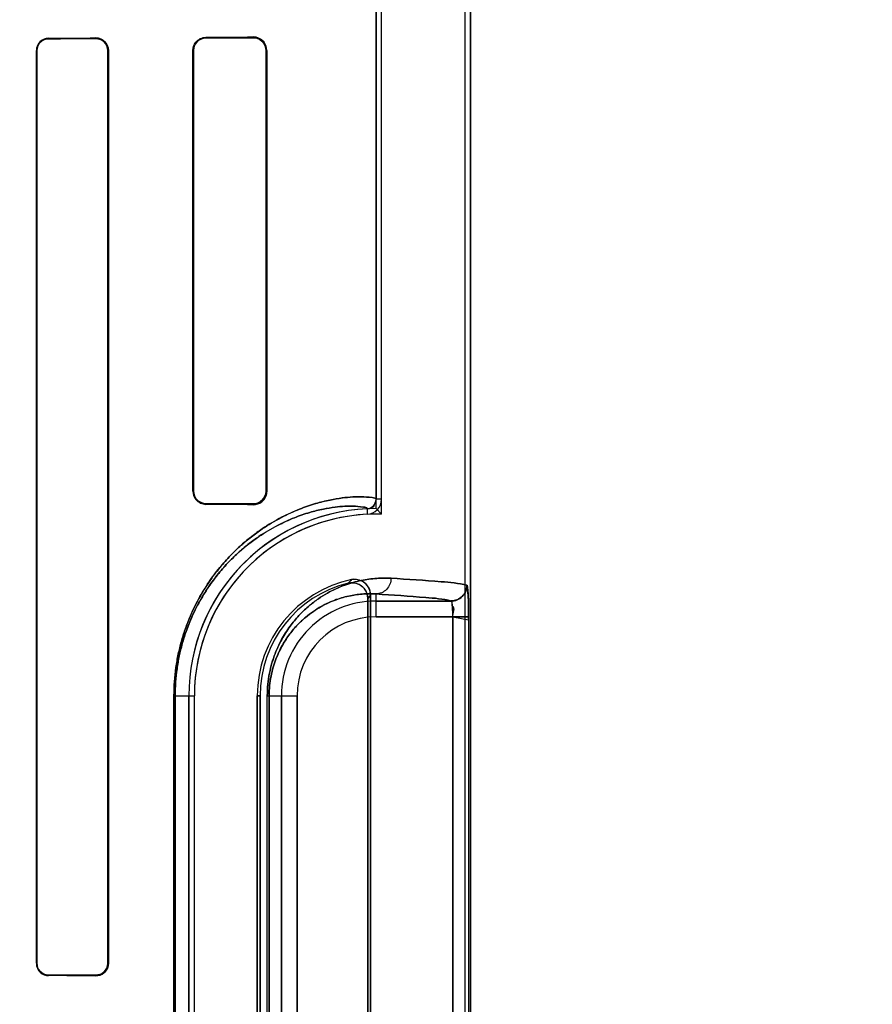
# Model space of a CAD drawing. Header units: millimetres. Extents: x 0 to 297, y 0 to 210.
# Tile 312 of 405: x 240.951 to 241.086, y 157.677 to 157.834. Entities that reach past the tile are written whole.
import ezdxf

# ---------------------------------------------------------------- set-up
doc = ezdxf.new("R2010")
doc.units = ezdxf.units.MM
doc.header["$LTSCALE"] = 16.335
doc.layers.get('0').update_dxf_attribs({"linetype": 'CONTINUOUS'})
for name, color, linetype in [('AXES_REF', 7, 'CONTINUOUS'), ('INTFCLR_1', 7, 'CONTINUOUS'), ('INTFCLR_72935', 7, 'CONTINUOUS')]:
    doc.layers.add(name, color=color, linetype=linetype)

msp = doc.modelspace()

# ---------------------------------------------------------------- linework, layer by layer
at = {"color": 7, "linetype": 'Continuous'}
for radius in [4.8479140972, 4.8475, 4.8164570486]:
    msp.add_circle((241.5069109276, 154.9564782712), radius, dxfattribs=at)
msp.add_arc((241.5069109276, 154.9564782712), 4.8, 278.2771290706, 261.7228709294, dxfattribs=at)
at = {"layer": 'AXES_REF', "color": 9, "linetype": 'Continuous'}
msp.add_circle((241.5069109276, 154.9564782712), 2.9642884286, dxfattribs=at)
at = {"layer": 'AXES_REF', "color": 7, "linetype": 'Continuous'}
msp.add_arc((241.5069109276, 154.9564782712), 4.91, 113.0826119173, 66.9173880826, dxfattribs=at)
at = {"layer": 'AXES_REF', "color": 9, "linetype": 'Continuous'}
msp.add_arc((241.5069109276, 154.9564782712), 4.4222561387, 94.4118118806, 85.5881881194, dxfattribs=at)
at = {"layer": 'INTFCLR_1', "color": 6, "linetype": 'Continuous'}
for p, q in [((241.0075471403, 158.0417576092), (241.0075471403, 157.7576758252)), ((241.0084287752, 157.7576758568), (241.0084287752, 158.0417491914)), ((241.0216655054, 158.0414795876), (241.0216655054, 156.7064711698)), ((241.0225471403, 158.0414711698), (241.0225471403, 156.7064711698)), ((240.9535756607, 157.8289711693), (240.9535756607, 157.6839711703)), ((240.953657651, 157.8289711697), (240.953657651, 157.68397117)), ((240.9649322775, 157.68397117), (240.9649322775, 157.8289711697)), ((240.9650229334, 157.6839711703), (240.9650229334, 157.8289711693)), ((240.9784390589, 157.8289711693), (240.9784390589, 157.7589711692)), ((240.9785428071, 157.8289711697), (240.9785428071, 157.7589711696)), ((240.9900678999, 157.7589711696), (240.9900678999, 157.8289711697)), ((240.9901946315, 157.7589711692), (240.9901946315, 157.8289711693)), ((241.0062280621, 157.5910024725), (241.0062280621, 157.7419398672)), ((241.0066655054, 157.7424883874), (241.0066655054, 157.5904539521)), ((240.9778066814, 157.7264711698), (240.9778066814, 157.6064711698)), ((240.9786883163, 157.6064711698), (240.9786883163, 157.7264711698)), ((240.9886883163, 157.6064711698), (240.9886883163, 157.7264711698)), ((240.9891257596, 157.7264711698), (240.9891257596, 157.6064711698))]:
    msp.add_line(p, q, dxfattribs=at)
at = {"layer": 'INTFCLR_1', "color": 9, "linetype": 'Continuous'}
for p, q in [((240.9805211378, 157.8309603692), (240.9805211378, 157.8310676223)), ((240.9880211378, 157.8311255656), (240.9880211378, 157.8310047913)), ((240.9555211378, 157.8308421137), (240.9555211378, 157.8309256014)), ((240.9630211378, 157.8309624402), (240.9630211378, 157.8308737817)), ((240.9535756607, 157.8289711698), (240.953657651, 157.8289711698)), ((240.9649322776, 157.8289711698), (240.9650229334, 157.8289711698)), ((240.9784390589, 157.8289711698), (240.9785428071, 157.8289711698)), ((240.9900678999, 157.8289711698), (240.9901946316, 157.8289711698)), ((240.9785428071, 157.7589711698), (240.9784390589, 157.7589711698)), ((240.9901946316, 157.7589711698), (240.9900678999, 157.7589711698)), ((241.0084287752, 157.75767572), (241.0075471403, 157.75767572)), ((240.9805211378, 157.7568747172), (240.9805211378, 157.7569819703)), ((240.9880211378, 157.7569375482), (240.9880211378, 157.7568167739)), ((241.0061191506, 157.7561773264), (241.0061614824, 157.7552967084)), ((241.0075471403, 157.7390144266), (241.0075471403, 157.7426362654)), ((241.0194918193, 157.7415140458), (241.0075471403, 157.7415140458)), ((241.0075471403, 157.7390144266), (241.0222584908, 157.7390144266)), ((241.0197611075, 157.5939279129), (241.0197611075, 157.7390144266)), ((241.0222584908, 157.7390144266), (241.0222584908, 157.5939279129)), ((240.9754464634, 157.6064711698), (240.9754464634, 157.7264711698)), ((240.9754464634, 157.7264711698), (240.9786883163, 157.7264711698)), ((240.9756308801, 157.7264711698), (240.9756308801, 157.6064711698)), ((240.9886883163, 157.7264711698), (240.9891257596, 157.7264711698)), ((240.9902769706, 157.6064711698), (240.9902769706, 157.7264711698)), ((240.9902769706, 157.7264711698), (240.9950038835, 157.7264711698)), ((240.9905691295, 157.7264711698), (240.9905691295, 157.6064711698)), ((240.9925042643, 157.7264711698), (240.9925042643, 157.6064711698)), ((240.9950038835, 157.6064711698), (240.9950038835, 157.7264711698)), ((240.953657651, 157.6839711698), (240.9535756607, 157.6839711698)), ((240.9650229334, 157.6839711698), (240.9649322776, 157.6839711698)), ((240.9555211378, 157.6820167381), (240.9555211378, 157.6821002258)), ((240.9630211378, 157.6820685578), (240.9630211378, 157.6819798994))]:
    msp.add_line(p, q, dxfattribs=at)
at = {"layer": 'INTFCLR_1', "color": 7, "linetype": 'Continuous'}
for p, q in [((240.9636303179, 157.8307764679), (240.9630211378, 157.8308737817)), ((240.9886330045, 157.830914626), (240.9880211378, 157.8310047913)), ((240.9880211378, 157.7569375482), (240.9886337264, 157.7570279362)), ((240.9630211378, 157.6820685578), (240.9636329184, 157.682166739))]:
    msp.add_line(p, q, dxfattribs=at)
at = {"layer": 'INTFCLR_1', "color": 6, "linetype": 'Continuous'}
for centre, radius, start, end in [((241.0060470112, 157.75767572), 0.0015001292, 272.7555668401, 360), ((241.0060470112, 157.75767572), 0.0023817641, 272.7547926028, 1.17703e-05), ((241.0075471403, 157.7264711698), 0.0297404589, 92.75211805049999, 179.9999999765), ((241.0075471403, 157.7264711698), 0.028858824, 92.7521173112, 179.9999988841), ((241.0075471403, 157.7264711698), 0.018858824, 101.888918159, 179.9999982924), ((241.0075471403, 157.7264711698), 0.0184213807, 103.8352360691, 179.9999998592)]:
    msp.add_arc(centre, radius, start, end, dxfattribs=at)
at = {"layer": 'INTFCLR_1', "color": 9, "linetype": 'Continuous'}
for centre, radius, start, end in [((241.0388980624, 157.7121134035), 0.0481478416, 137.0401802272, 137.9559483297), ((241.0387395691, 157.7164607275), 0.0413059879, 140.9411471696, 141.914340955), ((241.0075471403, 157.7264711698), 0.0150428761, 89.99999999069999, 179.9999999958), ((241.0075471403, 157.7264711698), 0.0125432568, 90.00000006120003, 179.9999997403)]:
    msp.add_arc(centre, radius, start, end, dxfattribs=at)
at = {"layer": 'INTFCLR_1', "color": 6, "linetype": 'Continuous'}
for centre, major_axis, start_param, end_param in [((240.7467711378, 157.8314711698), (0.2607760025, 0), -0.4592997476, -0.3894356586), ((240.7467711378, 157.8314711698), (0.2607760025, 0), -0.642674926, -0.5930216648), ((240.7467711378, 157.8314711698), (0.2757760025, 0), -0.7121557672, -0.6694696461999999), ((240.7467711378, 157.8314711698), (0.2757760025, 0), -0.5593349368, -0.5057648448), ((240.7467711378, 157.7564711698), (0.2757760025, 0), 0.5057648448, 0.5593349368), ((240.7467711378, 157.7564711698), (0.2607760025, 0), 0.3894356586, 0.4592997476), ((240.7467711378, 157.6814711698), (0.2757760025, 0), 0.6694696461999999, 0.7121557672), ((240.7467711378, 157.6814711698), (0.2607760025, 0), 0.5930216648, 0.642674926)]:
    msp.add_ellipse(centre, major_axis=major_axis, ratio=0.0034906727, start_param=start_param, end_param=end_param, dxfattribs=at)
for points, knots in [([(240.9784390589, 157.8289711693), (240.9784390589, 157.829435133), (240.9788053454, 157.830531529), (240.9799213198, 157.8310633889), (240.9805211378, 157.8310676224)], [0, 0, 0, 0, 0.4361394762, 1, 1, 1, 1]), ([(240.9901946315, 157.8289711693), (240.9901946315, 157.8294290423), (240.9898358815, 157.8305623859), (240.9886656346, 157.8311310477), (240.9880211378, 157.8311255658)], [0, 0, 0, 0, 0.4153445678, 1, 1, 1, 1]), ([(240.9555211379, 157.8309256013), (240.9550399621, 157.830923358), (240.9540089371, 157.8305227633), (240.9535756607, 157.8294843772), (240.9535756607, 157.8289711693)], [0, 0, 0, 0, 0.4838961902, 1, 1, 1, 1]), ([(240.9555211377, 157.8308421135), (240.9550749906, 157.8308403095), (240.9540900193, 157.8304737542), (240.953657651, 157.8294770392), (240.953657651, 157.8289711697)], [0, 0, 0, 0, 0.4686358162, 1, 1, 1, 1]), ([(240.9650229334, 157.8289711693), (240.9650229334, 157.8294213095), (240.9646628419, 157.8304722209), (240.9635890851, 157.8309653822), (240.9630211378, 157.8309624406)], [0, 0, 0, 0, 0.4421396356, 1, 1, 1, 1]), ([(240.9805211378, 157.8309603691), (240.9800695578, 157.8309578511), (240.9790281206, 157.8305921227), (240.9785428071, 157.8295302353), (240.9785428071, 157.8289711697)], [0, 0, 0, 0, 0.4468271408, 1, 1, 1, 1]), ([(240.9784390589, 157.7589711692), (240.9784390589, 157.7585072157), (240.9788053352, 157.7574108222), (240.9799213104, 157.7568789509), (240.9805211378, 157.7568747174)], [0, 0, 0, 0, 0.436130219, 1, 1, 1, 1]), ([(240.9785428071, 157.7589711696), (240.9785428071, 157.7584709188), (240.9789577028, 157.7574183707), (240.9800097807, 157.7569848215), (240.9805211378, 157.7569819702)], [0, 0, 0, 0, 0.4945066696, 1, 1, 1, 1]), ([(240.9880211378, 157.756816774), (240.988505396, 157.7568126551), (240.9896474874, 157.7571897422), (240.9901946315, 157.7583517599), (240.9901946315, 157.7589711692)], [0, 0, 0, 0, 0.4387807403, 1, 1, 1, 1]), ([(241.0036619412, 157.7449254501), (241.0041801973, 157.7450345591), (241.0057049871, 157.744903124), (241.0066655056, 157.7433772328), (241.0066655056, 157.7424883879)], [0, 0, 0, 0, 0.3733741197, 1, 1, 1, 1]), ([(241.0062280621, 157.7419398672), (241.0062280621, 157.742478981), (241.0057705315, 157.7439734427), (241.0040201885, 157.7445743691), (241.0031420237, 157.7443580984)], [0, 0, 0, 0, 0.3734722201, 1, 1, 1, 1]), ([(240.9535756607, 157.6839711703), (240.9535756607, 157.6835127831), (240.953945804, 157.6824841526), (240.954985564, 157.6820192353), (240.9555211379, 157.6820167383)], [0, 0, 0, 0, 0.4611694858, 1, 1, 1, 1]), ([(240.953657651, 157.68397117), (240.953657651, 157.6835176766), (240.9540286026, 157.6825298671), (240.9550224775, 157.6821022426), (240.9555211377, 157.6821002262)], [0, 0, 0, 0, 0.4762796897, 1, 1, 1, 1]), ([(240.9630211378, 157.6819798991), (240.9634723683, 157.6819775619), (240.9645253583, 157.682333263), (240.9650229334, 157.6834042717), (240.9650229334, 157.6839711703)], [0, 0, 0, 0, 0.4431989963, 1, 1, 1, 1])]:
    msp.add_open_spline(points, degree=3, knots=knots, dxfattribs=at)
at = {"layer": 'INTFCLR_1', "color": 7, "linetype": 'Continuous'}
for points, knots in [([(240.9649322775, 157.8289711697), (240.96493244, 157.82948203), (240.9644952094, 157.8305058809), (240.96348346, 157.8308660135), (240.9630211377, 157.8308737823)], [0, 0, 0, 0, 0.5249025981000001, 1, 1, 1, 1]), ([(240.9900678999, 157.8289711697), (240.9900676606, 157.8294709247), (240.9896552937, 157.8305561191), (240.9885629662, 157.8310012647), (240.9880211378, 157.8310047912)], [0, 0, 0, 0, 0.4797979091, 1, 1, 1, 1]), ([(240.9880211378, 157.7569375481), (240.9885137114, 157.7569413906), (240.9895959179, 157.7573280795), (240.9900700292, 157.7584222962), (240.9900678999, 157.7589711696)], [0, 0, 0, 0, 0.4729760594, 1, 1, 1, 1]), ([(241.0219561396, 157.7440453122), (241.0219591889, 157.7434035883), (241.0214355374, 157.7420651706), (241.0200995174, 157.7415268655), (241.0194615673, 157.7415298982)], [0, 0, 0, 0, 0.5014745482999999, 1, 1, 1, 1]), ([(241.0194918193, 157.7415140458), (241.0201283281, 157.741514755), (241.0214540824, 157.7420500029), (241.0219860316, 157.7433763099), (241.021986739, 157.7440136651)], [0, 0, 0, 0, 0.4996677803, 1, 1, 1, 1]), ([(241.0219561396, 157.7440453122), (241.0220546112, 157.7441626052), (241.0221425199, 157.7431196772), (241.0222016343, 157.7425006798), (241.0222499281, 157.7407560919), (241.0222584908, 157.7396464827), (241.0222584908, 157.7390144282)], [0, 0, 0, 0, 0.090819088, 0.3065073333, 0.6251820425, 1, 1, 1, 1]), ([(241.0222584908, 157.7390144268), (241.0222584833, 157.739476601), (241.0222478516, 157.7405542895), (241.0222312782, 157.7422271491), (241.0221037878, 157.7434287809), (241.0219867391, 157.7440136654)], [0, 0, 0, 0, 0.2765931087, 0.6451818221, 1, 1, 1, 1]), ([(241.0197611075, 157.7390144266), (241.0197611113, 157.7391752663), (241.0197586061, 157.7398537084), (241.0196906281, 157.7403493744), (241.0196433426, 157.7416377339), (241.0194615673, 157.7415298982)], [0, 0, 0, 0, 0.1889097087, 0.7517593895, 1, 1, 1, 1]), ([(240.9630211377, 157.6820685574), (240.9634792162, 157.6820749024), (240.9644890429, 157.6824323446), (240.9649348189, 157.6834561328), (240.9649322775, 157.68397117)], [0, 0, 0, 0, 0.4707546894, 1, 1, 1, 1])]:
    msp.add_open_spline(points, degree=3, knots=knots, dxfattribs=at)
for points in [[(240.9649322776, 157.8289711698), (240.9649322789, 157.8295084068), (240.9647593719, 157.8302615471), (240.9642496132, 157.8304311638)], [(240.9900678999, 157.8289711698), (240.9900679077, 157.8294655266), (240.9899995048, 157.8302065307), (240.9895270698, 157.8303521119)], [(240.9886337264, 157.7570279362), (240.989073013, 157.75716348), (240.9897356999, 157.7573975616), (240.9897356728, 157.7578572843)], [(241.0197611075, 157.7390144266), (241.0197611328, 157.7395518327), (241.0202371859, 157.7405531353), (241.0197046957, 157.7406256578)], [(240.9636329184, 157.682166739), (240.9641270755, 157.6823319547), (240.9647809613, 157.6827065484), (240.9647809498, 157.6832275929)]]:
    msp.add_open_spline(points, degree=3, dxfattribs=at)
at = {"layer": 'INTFCLR_1', "color": 9, "linetype": 'Continuous'}
for points, knots in [([(241.0075471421, 157.7576758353), (241.0075471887, 157.7578926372), (241.0063770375, 157.7579979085), (241.0053922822, 157.7581169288), (241.0037230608, 157.7580582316), (241.0020845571, 157.7578992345), (241.0001045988, 157.7575645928), (240.9978257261, 157.7569935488), (240.9952437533, 157.7561043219), (240.9923798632, 157.7547965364), (240.9898753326, 157.7533051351), (240.9877708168, 157.751781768), (240.9860851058, 157.7503815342), (240.9843689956, 157.7487335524), (240.9826439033, 157.7467975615), (240.9812564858, 157.7449463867), (240.9801741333, 157.7432763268), (240.9790678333, 157.7413706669), (240.9780627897, 157.7392724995), (240.9771926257, 157.7369837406), (240.9765999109, 157.7350877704), (240.9761054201, 157.7330638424), (240.9756020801, 157.7301921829), (240.975446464, 157.7279669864), (240.9754464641, 157.7264711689)], [0, 0, 0, 0, 0.0129082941, 0.0479369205, 0.0747656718, 0.1077870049, 0.1472777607, 0.1937244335, 0.2476759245, 0.3095864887, 0.3808801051, 0.4208017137, 0.464183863, 0.5112475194, 0.5623302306, 0.6184106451, 0.6487898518, 0.6807805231, 0.7495641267, 0.7869849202, 0.8265031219, 0.8677591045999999, 0.910939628, 1, 1, 1, 1]), ([(241.0061191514, 157.7561773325), (241.0061198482, 157.7563848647), (241.0050187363, 157.7565142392), (241.0040742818, 157.7566234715), (241.0024924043, 157.756578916), (241.0009380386, 157.7564333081), (240.9990606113, 157.7561219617), (240.9968982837, 157.7555839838), (240.9944463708, 157.7547420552), (240.9917260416, 157.753499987), (240.9893467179, 157.7520811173), (240.9873470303, 157.7506302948), (240.9857448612, 157.7492957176), (240.9841135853, 157.7477243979), (240.9824740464, 157.7458779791), (240.9811550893, 157.7441118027), (240.9801262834, 157.742518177), (240.9790742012, 157.7406988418), (240.9781186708, 157.7386958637), (240.9772914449, 157.7365109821), (240.9767277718, 157.7347005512), (240.9762575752, 157.732767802), (240.9757788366, 157.7300249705), (240.9756308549, 157.7278998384), (240.9756308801, 157.7264711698)], [0, 0, 0, 0, 0.0129801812, 0.0479272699, 0.0746780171, 0.1075601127, 0.1468359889, 0.1931264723, 0.2469250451, 0.3086970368, 0.379863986, 0.4197585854, 0.463130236, 0.5101737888, 0.5612892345, 0.6174074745, 0.6478469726, 0.6798876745, 0.748811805, 0.7863275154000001, 0.8259425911, 0.8673290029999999, 0.9106438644, 1, 1, 1, 1]), ([(241.0099327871, 157.7451358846), (241.0091756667, 157.7451776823), (241.0075900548, 157.7451664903), (241.0051206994, 157.7448290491), (241.0024728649, 157.7440809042), (241.0002041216, 157.7430404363), (240.9983441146, 157.7418827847), (240.9968794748, 157.7407678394), (240.9954158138, 157.7393969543), (240.9939798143, 157.7377146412), (240.9928779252, 157.7360432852), (240.9920646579, 157.7344858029), (240.9914860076, 157.7331386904), (240.9909846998, 157.7316485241), (240.9905916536, 157.7300256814), (240.9903361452, 157.7282840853), (240.9902769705, 157.7270844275), (240.9902769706, 157.7264711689)], [0, 0, 0, 0, 0.0750554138, 0.1564841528, 0.2459854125, 0.3464640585, 0.4023384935, 0.4625915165, 0.5283646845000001, 0.6004622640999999, 0.6810443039, 0.7258982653, 0.7742486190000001, 0.8260106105, 0.8813405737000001, 0.9392984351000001, 1, 1, 1, 1]), ([(241.0099327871, 157.7451358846), (241.0099296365, 157.7445032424), (241.0094439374, 157.7432049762), (241.0081593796, 157.7426396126), (241.0075471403, 157.7426362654)], [0, 0, 0, 0, 0.5081941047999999, 1, 1, 1, 1]), ([(241.021986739, 157.7440136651), (241.0206616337, 157.7443726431), (241.0166034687, 157.7446781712), (241.0125933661, 157.7449890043), (241.0099327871, 157.7451358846)], [0, 0, 0, 0, 0.3400295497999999, 1, 1, 1, 1]), ([(241.0075471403, 157.7426362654), (241.0068971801, 157.7426778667), (241.0055342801, 157.7426796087), (241.003408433, 157.7424022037), (241.0011249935, 157.7417671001), (240.9991659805, 157.7408738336), (240.9975588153, 157.7398753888), (240.9962912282, 157.7389107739), (240.9950239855, 157.7377223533), (240.9937793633, 157.7362608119), (240.9925913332, 157.7344530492), (240.9917428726, 157.7326536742), (240.9911832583, 157.7309828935), (240.9908421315, 157.7295687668), (240.9906204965, 157.7280512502), (240.9905690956, 157.7270057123), (240.9905691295, 157.7264711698)], [0, 0, 0, 0, 0.0744526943, 0.155325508, 0.2443501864, 0.3444346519, 0.4002308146, 0.4603906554, 0.5262223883, 0.5984573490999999, 0.6793343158, 0.7728337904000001, 0.824923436, 0.8805639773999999, 0.9388934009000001, 1, 1, 1, 1]), ([(241.0075471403, 157.7426362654), (241.0101836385, 157.7424893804), (241.0141572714, 157.7421786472), (241.0181793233, 157.7418728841), (241.0194918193, 157.7415140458)], [0, 0, 0, 0, 0.659940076, 1, 1, 1, 1])]:
    msp.add_open_spline(points, degree=3, knots=knots, dxfattribs=at)
at = {"layer": 'INTFCLR_72935', "color": 6, "linetype": 'Continuous'}
for p, q in [((241.0075471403, 157.7562116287), (241.0075471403, 158.0417576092)), ((241.008428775, 157.7553165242), (241.008428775, 158.0417407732)), ((241.0216655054, 158.0414880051), (241.0216655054, 156.7064711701)), ((241.0225471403, 156.7064711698), (241.0225471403, 158.0414711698)), ((240.9535756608, 157.6839711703), (240.9535756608, 157.8289711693)), ((240.9536576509, 157.68397117), (240.9536576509, 157.8289711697)), ((240.9649322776, 157.8289711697), (240.9649322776, 157.68397117)), ((240.9650229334, 157.8289711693), (240.9650229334, 157.6839711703)), ((240.9784390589, 157.7589711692), (240.9784390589, 157.8289711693)), ((240.978542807, 157.7589711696), (240.978542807, 157.8289711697)), ((240.9900678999, 157.8289711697), (240.9900678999, 157.7589711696)), ((240.9901946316, 157.8289711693), (240.9901946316, 157.7589711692)), ((241.0075471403, 157.7562116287), (241.0084287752, 157.7553165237)), ((241.0062280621, 157.7419398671), (241.0062280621, 157.5910024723)), ((241.0066655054, 157.5904539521), (241.0066655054, 157.7424883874)), ((240.9778066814, 157.6064711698), (240.9778066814, 157.7264711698)), ((240.9786883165, 157.6064711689), (240.9786883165, 157.7264711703)), ((240.9886883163, 157.7264711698), (240.9886883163, 157.6064711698)), ((240.9891257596, 157.6064711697), (240.9891257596, 157.7264711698))]:
    msp.add_line(p, q, dxfattribs=at)
at = {"layer": 'INTFCLR_72935', "color": 9, "linetype": 'Continuous'}
for p, q in [((240.9805211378, 157.8310676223), (240.9805211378, 157.8309603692)), ((240.9880211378, 157.8310047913), (240.9880211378, 157.8311255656)), ((240.9555211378, 157.8309256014), (240.9555211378, 157.8308421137)), ((240.9630211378, 157.8308737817), (240.9630211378, 157.8309624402)), ((240.953657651, 157.8289711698), (240.9535756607, 157.8289711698)), ((240.9650229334, 157.8289711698), (240.9649322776, 157.8289711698)), ((240.9785428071, 157.8289711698), (240.9784390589, 157.8289711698)), ((240.9901946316, 157.8289711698), (240.9900678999, 157.8289711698)), ((240.9784390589, 157.7589711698), (240.9785428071, 157.7589711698)), ((240.9900678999, 157.7589711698), (240.9901946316, 157.7589711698)), ((240.9805211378, 157.7569819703), (240.9805211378, 157.7568747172)), ((240.9880211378, 157.7568167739), (240.9880211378, 157.7569375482)), ((241.0075471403, 157.7390144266), (241.0075471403, 157.7426362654)), ((241.0075471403, 157.7415140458), (241.0194918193, 157.7415140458)), ((241.0197611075, 157.7390144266), (241.0075471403, 157.7390144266)), ((241.0197611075, 157.7390144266), (241.0197611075, 157.5939279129)), ((241.0222584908, 157.7390144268), (241.0222584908, 157.5939279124)), ((240.9754464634, 157.7264711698), (240.9786883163, 157.7264711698)), ((240.9754464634, 157.6064711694), (240.9754464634, 157.7264711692)), ((240.9756308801, 157.6064711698), (240.9756308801, 157.7264711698)), ((240.9891257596, 157.7264711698), (240.9886883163, 157.7264711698)), ((240.9902769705, 157.6064711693), (240.9902769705, 157.72647117)), ((240.9902769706, 157.7264711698), (240.9950038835, 157.7264711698)), ((240.9905691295, 157.6064711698), (240.9905691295, 157.7264711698)), ((240.9925042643, 157.6064711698), (240.9925042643, 157.7264711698)), ((240.9950038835, 157.7264711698), (240.9950038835, 157.6064711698)), ((240.9535756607, 157.6839711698), (240.953657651, 157.6839711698)), ((240.9649322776, 157.6839711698), (240.9650229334, 157.6839711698)), ((240.9555211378, 157.6821002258), (240.9555211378, 157.6820167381)), ((240.9630211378, 157.6819798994), (240.9630211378, 157.6820685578))]:
    msp.add_line(p, q, dxfattribs=at)
at = {"layer": 'INTFCLR_72935', "color": 7, "linetype": 'Continuous'}
for p, q in [((240.9630211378, 157.8308737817), (240.9636329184, 157.8307756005)), ((240.9880211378, 157.8310047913), (240.9886337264, 157.8309144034)), ((240.9886330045, 157.7570277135), (240.9880211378, 157.7569375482)), ((241.0222584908, 157.7390144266), (241.0197611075, 157.7390144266)), ((241.0197611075, 157.7390144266), (241.0222595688, 157.7385313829)), ((240.9636303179, 157.6821658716), (240.9630211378, 157.6820685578))]:
    msp.add_line(p, q, dxfattribs=at)
at = {"layer": 'INTFCLR_72935', "color": 6, "linetype": 'Continuous'}
for radius, start, end in [(0.0297404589, 90, 180.0000000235), (0.028858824, 88.2493462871, 179.9999988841), (0.018858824, 101.888918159, 179.9999982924), (0.0184213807, 103.8352360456, 179.9999997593)]:
    msp.add_arc((241.0075471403, 157.7264711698), radius, start, end, dxfattribs=at)
at = {"layer": 'INTFCLR_72935', "color": 9, "linetype": 'Continuous'}
for centre, radius, start, end in [((241.0388981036, 157.7121133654), 0.0481478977, 137.0401804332, 137.955947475), ((241.0387395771, 157.7164607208), 0.0413059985, 140.9411469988, 141.9143405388), ((241.0075471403, 157.7264711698), 0.0150428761, 90.0000000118, 180.0000000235), ((241.0075471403, 157.7264711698), 0.0125432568, 90.00000006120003, 179.9999997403)]:
    msp.add_arc(centre, radius, start, end, dxfattribs=at)
at = {"layer": 'INTFCLR_72935', "color": 6, "linetype": 'Continuous'}
for centre, major_axis, start_param, end_param in [((240.7467711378, 157.8314711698), (0.2607760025, 0), -0.4592997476, -0.3894356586), ((240.7467711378, 157.8314711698), (0.2607760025, 0), -0.642674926, -0.5930216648), ((240.7467711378, 157.8314711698), (0.2757760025, 0), -0.7121557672, -0.6694696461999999), ((240.7467711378, 157.8314711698), (0.2757760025, 0), -0.5593349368, -0.5057648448), ((240.7467711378, 157.7564711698), (0.2757760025, 0), 0.5057648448, 0.5593349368), ((240.7467711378, 157.7564711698), (0.2607760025, 0), 0.3894356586, 0.4592997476), ((240.7467711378, 157.6814711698), (0.2757760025, 0), 0.6694696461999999, 0.7121557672), ((240.7467711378, 157.6814711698), (0.2607760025, 0), 0.5930216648, 0.642674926)]:
    msp.add_ellipse(centre, major_axis=major_axis, ratio=0.0034906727, start_param=start_param, end_param=end_param, dxfattribs=at)
for points, knots in [([(240.9784390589, 157.8289711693), (240.9784390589, 157.8294351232), (240.9788053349, 157.8305315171), (240.9799213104, 157.8310633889), (240.9805211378, 157.8310676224)], [0, 0, 0, 0, 0.4361304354, 1, 1, 1, 1]), ([(240.9901946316, 157.8289711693), (240.9901946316, 157.8294299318), (240.9898349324, 157.8305634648), (240.9886647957, 157.8311310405), (240.9880211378, 157.8311255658)], [0, 0, 0, 0, 0.4161323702, 1, 1, 1, 1]), ([(240.9555211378, 157.8309256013), (240.9550516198, 157.8309234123), (240.9540227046, 157.8305360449), (240.9535756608, 157.8294958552), (240.9535756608, 157.8289711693)], [0, 0, 0, 0, 0.4722579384, 1, 1, 1, 1]), ([(240.9536576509, 157.8289711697), (240.9536576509, 157.8294246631), (240.9540286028, 157.8304124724), (240.9550224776, 157.8308400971), (240.9555211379, 157.8308421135)], [0, 0, 0, 0, 0.4762796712, 1, 1, 1, 1]), ([(240.9630211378, 157.8309624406), (240.9634723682, 157.8309647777), (240.9645253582, 157.8306090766), (240.9650229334, 157.8295380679), (240.9650229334, 157.8289711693)], [0, 0, 0, 0, 0.4431989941, 1, 1, 1, 1]), ([(240.978542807, 157.8289711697), (240.978542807, 157.8294537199), (240.9789375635, 157.8305029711), (240.9799922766, 157.8309574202), (240.9805211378, 157.8309603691)], [0, 0, 0, 0, 0.4771018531, 1, 1, 1, 1]), ([(240.9784390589, 157.7589711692), (240.9784390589, 157.7585072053), (240.9788053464, 157.7574108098), (240.9799213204, 157.7568789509), (240.9805211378, 157.7568747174)], [0, 0, 0, 0, 0.4361398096, 1, 1, 1, 1]), ([(240.9805211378, 157.7569819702), (240.9800695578, 157.7569844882), (240.9790281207, 157.757350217), (240.978542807, 157.758412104), (240.978542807, 157.7589711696)], [0, 0, 0, 0, 0.4468271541, 1, 1, 1, 1]), ([(240.9901946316, 157.7589711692), (240.9901946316, 157.7585132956), (240.9898358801, 157.7573799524), (240.9886656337, 157.7568112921), (240.9880211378, 157.756816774)], [0, 0, 0, 0, 0.4153451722, 1, 1, 1, 1]), ([(241.0066655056, 157.7424883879), (241.0066655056, 157.7430180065), (241.0062227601, 157.7444830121), (241.0045317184, 157.7451085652), (241.0036619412, 157.7449254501)], [0, 0, 0, 0, 0.3733751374, 1, 1, 1, 1]), ([(241.0031420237, 157.7443580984), (241.0036654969, 157.7444870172), (241.0052260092, 157.7444001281), (241.0062280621, 157.7428442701), (241.0062280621, 157.7419398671)], [0, 0, 0, 0, 0.3734727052, 1, 1, 1, 1]), ([(241.0219867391, 157.7440136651), (241.0219860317, 157.7433763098), (241.0214540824, 157.7420500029), (241.0201283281, 157.741514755), (241.0194918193, 157.7415140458)], [0, 0, 0, 0, 0.5003322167, 1, 1, 1, 1]), ([(241.0197611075, 157.7390144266), (241.0197625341, 157.7391696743), (241.0197654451, 157.7398119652), (241.0197070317, 157.7406807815), (241.0196592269, 157.741259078), (241.0195433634, 157.7415315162), (241.0194918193, 157.7415140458)], [0, 0, 0, 0, 0.1826563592, 0.7651859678, 0.9359698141, 1, 1, 1, 1]), ([(240.9535756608, 157.6839711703), (240.9535756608, 157.6834512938), (240.9540169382, 157.6824118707), (240.955046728, 157.6820189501), (240.9555211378, 157.6820167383)], [0, 0, 0, 0, 0.5228612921, 1, 1, 1, 1]), ([(240.9555211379, 157.6821002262), (240.9550227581, 157.6821022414), (240.9540289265, 157.6825295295), (240.9536576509, 157.6835173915), (240.9536576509, 157.68397117)], [0, 0, 0, 0, 0.523423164, 1, 1, 1, 1]), ([(240.9650229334, 157.6839711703), (240.9650229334, 157.6834639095), (240.9645978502, 157.6824022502), (240.9635331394, 157.6819772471), (240.9630211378, 157.6819798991)], [0, 0, 0, 0, 0.4976710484, 1, 1, 1, 1])]:
    msp.add_open_spline(points, degree=3, knots=knots, dxfattribs=at)
at = {"layer": 'INTFCLR_72935', "color": 7, "linetype": 'Continuous'}
for points, knots in [([(240.9630211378, 157.8308737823), (240.9634792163, 157.8308674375), (240.9644890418, 157.8305099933), (240.964934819, 157.8294862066), (240.9649322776, 157.8289711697)], [0, 0, 0, 0, 0.4707548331, 1, 1, 1, 1]), ([(240.9880211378, 157.8310047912), (240.9885137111, 157.8310009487), (240.9895959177, 157.8306142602), (240.9900700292, 157.8295200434), (240.9900678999, 157.8289711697)], [0, 0, 0, 0, 0.4729758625, 1, 1, 1, 1]), ([(240.9900678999, 157.7589711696), (240.9900676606, 157.7584714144), (240.9896552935, 157.75738622), (240.988562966, 157.7569410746), (240.9880211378, 157.7569375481)], [0, 0, 0, 0, 0.4797980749, 1, 1, 1, 1]), ([(241.0219867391, 157.7440136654), (241.0221038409, 157.7434282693), (241.0222313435, 157.7422257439), (241.0222478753, 157.740552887), (241.0222584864, 157.7394757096), (241.0222584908, 157.7390144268)], [0, 0, 0, 0, 0.3551241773, 0.7239401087, 1, 1, 1, 1]), ([(241.0222595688, 157.7385313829), (241.02226101, 157.7388533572), (241.0222568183, 157.7396448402), (241.0222495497, 157.7407278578), (241.0222176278, 157.7417248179), (241.0222041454, 157.7426597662), (241.0220641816, 157.7432740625), (241.0221222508, 157.7439769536), (241.0219867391, 157.7440136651)], [0, 0, 0, 0, 0.1755373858, 0.4319359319, 0.5881395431, 0.7249066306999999, 0.9234579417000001, 1, 1, 1, 1]), ([(240.9649322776, 157.68397117), (240.9649324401, 157.6834603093), (240.9644952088, 157.6824364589), (240.9634834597, 157.6820763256), (240.9630211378, 157.6820685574)], [0, 0, 0, 0, 0.5249030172, 1, 1, 1, 1])]:
    msp.add_open_spline(points, degree=3, knots=knots, dxfattribs=at)
for points in [[(240.9636329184, 157.8307756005), (240.9641270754, 157.8306103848), (240.9647809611, 157.8302357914), (240.9647809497, 157.8297147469)], [(240.9886337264, 157.8309144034), (240.9890730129, 157.8307788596), (240.9897356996, 157.8305447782), (240.9897356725, 157.8300850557)], [(240.9900678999, 157.7589711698), (240.9900679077, 157.7584768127), (240.9899995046, 157.7577358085), (240.9895270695, 157.7575902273)], [(240.9649322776, 157.6839711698), (240.9649322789, 157.6834339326), (240.9647593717, 157.6826807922), (240.964249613, 157.6825111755)]]:
    msp.add_open_spline(points, degree=3, dxfattribs=at)
at = {"layer": 'INTFCLR_72935', "color": 9, "linetype": 'Continuous'}
for points, knots in [([(240.975446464, 157.7264711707), (240.9754464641, 157.7279653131), (240.9756016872, 157.7301873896), (240.976103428, 157.7330536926), (240.9765956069, 157.7350716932), (240.9771856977, 157.7369634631), (240.9780524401, 157.7392483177), (240.9790536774, 157.7413431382), (240.9801559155, 157.7432465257), (240.9812381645, 157.7449206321), (240.9826311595, 157.7467827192), (240.984362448, 157.7487270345), (240.9865608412, 157.7508386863), (240.98923706, 157.7529238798), (240.9919351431, 157.7545326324), (240.9939560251, 157.7555163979), (240.9957536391, 157.7562800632), (240.9978320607, 157.7569955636), (241.0001171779, 157.7575675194), (241.0021042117, 157.7579019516), (241.0037456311, 157.7580599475), (241.0054098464, 157.7581160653), (241.0063891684, 157.7579981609), (241.0075471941, 157.7578900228), (241.0075471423, 157.7576758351)], [0, 0, 0, 0, 0.0889625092, 0.1320587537, 0.1731705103, 0.2125452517, 0.249971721, 0.318606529, 0.3504677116, 0.380890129, 0.4372578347, 0.488730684, 0.5357263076, 0.6186117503, 0.6900918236, 0.7223294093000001, 0.752379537, 0.8063468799, 0.8529608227, 0.8926493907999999, 0.9257163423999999, 0.9524727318, 0.987247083, 1, 1, 1, 1]), ([(240.9756308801, 157.7264711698), (240.9756308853, 157.7278982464), (240.9757784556, 157.7300203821), (240.976255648, 157.7327579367), (240.9767236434, 157.7346849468), (240.9772848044, 157.7364914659), (240.9781088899, 157.7386729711), (240.9790608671, 157.7406728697), (240.9801090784, 157.742489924), (240.9811378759, 157.7440875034), (240.9824620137, 157.7458640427), (240.9841078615, 157.7477186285), (240.9861965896, 157.7497312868), (240.988739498, 157.7517176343), (240.9913029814, 157.7532487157), (240.9932233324, 157.7541836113), (240.9949304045, 157.754908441), (240.9969040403, 157.7555857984), (240.9990724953, 157.7561246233), (241.0009567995, 157.7564359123), (241.0025140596, 157.7565805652), (241.0040909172, 157.7566224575), (241.0050301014, 157.7565142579), (241.0061198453, 157.7563824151), (241.0061191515, 157.7561773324)], [0, 0, 0, 0, 0.0892584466, 0.1324872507, 0.1737197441, 0.2131970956, 0.250727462, 0.3195106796, 0.3514129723, 0.3818904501, 0.4383189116, 0.4898005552, 0.5368058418, 0.6195979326, 0.6909782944, 0.7231259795, 0.7531290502, 0.8069405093, 0.8533895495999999, 0.8928860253, 0.9258102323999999, 0.9524756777, 0.9871727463, 1, 1, 1, 1]), ([(240.9902769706, 157.7264711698), (240.9902769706, 157.7270777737), (240.9903353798, 157.7282749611), (240.9905888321, 157.7300113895), (240.9909810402, 157.7316352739), (240.991479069, 157.7331201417), (240.9920542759, 157.7344634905), (240.9928675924, 157.736026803), (240.9939729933, 157.7377066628), (240.9954131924, 157.7393939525), (240.9968741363, 157.7407630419), (240.99833254, 157.7418746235), (241.0001873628, 157.7430311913), (241.0024523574, 157.7440733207), (241.0051039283, 157.7448260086), (241.0075817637, 157.7451663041), (241.0091737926, 157.7451777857), (241.0099327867, 157.7451358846)], [0, 0, 0, 0, 0.0600429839, 0.1184181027, 0.1734493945, 0.22517713, 0.2732606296, 0.3179414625, 0.3994792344, 0.4716692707, 0.5370373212, 0.5972913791, 0.6528779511, 0.7531551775, 0.8428840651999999, 0.9247587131, 1, 1, 1, 1]), ([(241.0099327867, 157.7451358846), (241.0099296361, 157.7445032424), (241.009443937, 157.7432049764), (241.0081593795, 157.7426396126), (241.0075471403, 157.7426362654)], [0, 0, 0, 0, 0.5081941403, 1, 1, 1, 1]), ([(241.0099327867, 157.7451358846), (241.0125933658, 157.7449890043), (241.0166034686, 157.7446781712), (241.0206616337, 157.7443726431), (241.0219867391, 157.7440136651)], [0, 0, 0, 0, 0.6599704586, 1, 1, 1, 1]), ([(240.9905691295, 157.7264711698), (240.9905691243, 157.7269999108), (240.990619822, 157.7280433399), (240.9908397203, 157.7295565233), (240.9911800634, 157.7309714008), (240.9917362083, 157.732636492), (240.9925840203, 157.7344407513), (240.9937737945, 157.7362543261), (240.9950218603, 157.7377199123), (240.9962866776, 157.7389066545), (240.9975487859, 157.7398683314), (240.9991515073, 157.7408658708), (241.0011072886, 157.7417606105), (241.0033939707, 157.7423996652), (241.0055271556, 157.7426795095), (241.0068955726, 157.7426779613), (241.0075471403, 157.7426362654)], [0, 0, 0, 0, 0.0604434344, 0.1191979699, 0.174553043, 0.2265687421, 0.3196855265, 0.4015022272, 0.4738229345, 0.5392349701, 0.5994014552, 0.6549095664, 0.7547931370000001, 0.8440475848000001, 0.9253631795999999, 1, 1, 1, 1]), ([(241.0194918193, 157.7415140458), (241.0181793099, 157.7418728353), (241.0141572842, 157.7421786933), (241.0101836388, 157.7424893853), (241.0075471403, 157.7426362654)], [0, 0, 0, 0, 0.3400599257, 1, 1, 1, 1])]:
    msp.add_open_spline(points, degree=3, knots=knots, dxfattribs=at)
at = {"layer": 'INTFCLR_72935', "color": 6, "linetype": 'Continuous'}
msp.add_open_spline([(241.0061191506, 157.7561773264), (241.0065720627, 157.7561990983), (241.0072993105, 157.7564003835), (241.0072993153, 157.7568538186)], degree=3, dxfattribs=at)

doc.saveas('drawing.dxf')
